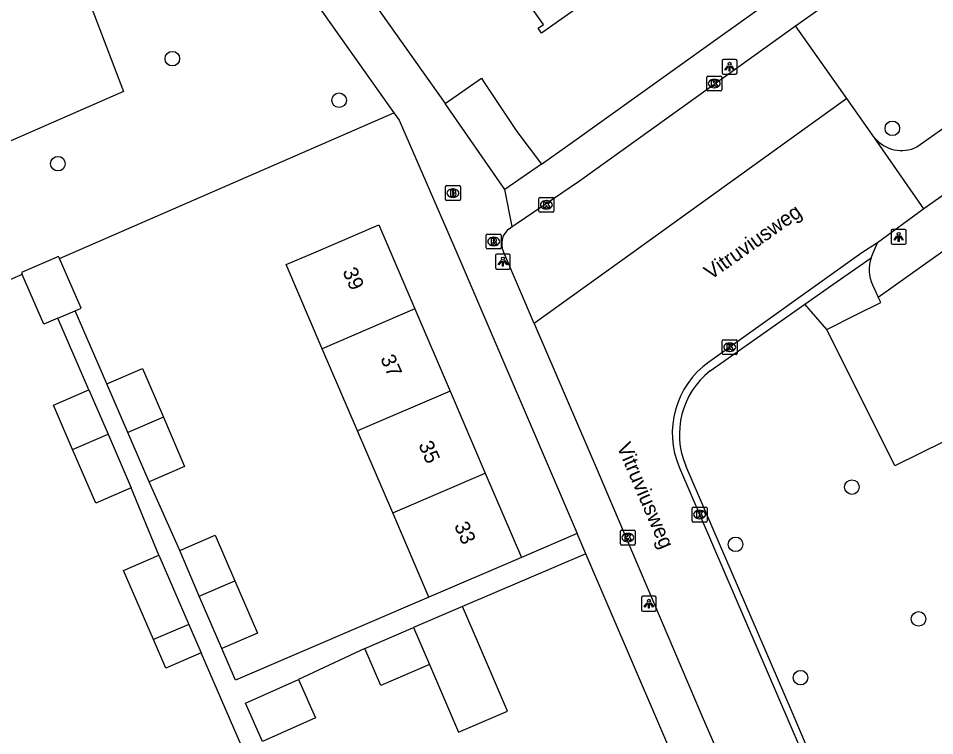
# Model space of a CAD drawing. Extents: x 159353 to 160616, y 385893 to 387321.
# Drawn here: x 159653 to 159714.5, y 386467.6 to 386515.7 of the extents above; entities that cross this region are included whole.
import ezdxf

# ---------------------------------------------------------------- set-up
doc = ezdxf.new("R2010")
doc.units = 0
for name, color, linetype in [('IMGEO_Boom', 7, 'Continuous'), ('IMGEO_Brandkraan', 7, 'Continuous'), ('IMGEO_Fietspad_open', 7, 'Continuous'), ('IMGEO_Groenvoorziening', 7, 'Continuous'), ('IMGEO_Kolk', 7, 'Continuous'), ('IMGEO_Lichtpunt', 7, 'Continuous'), ('IMGEO_Muur', 7, 'Continuous'), ('IMGEO_Openbare_ruimte_label', 7, 'Continuous'), ('IMGEO_Pand', 7, 'Continuous'), ('IMGEO_Pand_nummerreeks', 7, 'Continuous'), ('IMGEO_Parkeervlak_open', 7, 'Continuous'), ('IMGEO_Rijbaan_lokaal_open', 7, 'Continuous'), ('IMGEO_Rioolput', 7, 'Continuous'), ('IMGEO_Voetpad_open', 7, 'Continuous')]:
    doc.layers.add(name, color=color, linetype=linetype)

msp = doc.modelspace()

# ---------------------------------------------------------------- linework, layer by layer
at = {"layer": 'IMGEO_Boom'}
for centre in [(159663.323, 386513.02), (159674.51, 386510.231), (159711.626, 386508.344), (159655.641, 386505.975), (159708.911, 386484.278), (159701.106, 386480.437), (159713.385, 386475.436), (159705.465, 386471.495)]:
    msp.add_circle(centre, 0.489, dxfattribs=at)
at = {"layer": 'IMGEO_Brandkraan'}
for p, q in [((159681.643, 386503.576), (159681.643, 386504.428)), ((159681.718, 386504.502), (159682.57, 386504.502)), ((159682.131, 386504.282), (159682.156, 386504.282)), ((159682.644, 386504.428), (159682.644, 386503.576)), ((159682.57, 386503.502), (159681.718, 386503.502)), ((159682.154, 386503.722), (159682.129, 386503.722))]:
    msp.add_line(p, q, dxfattribs=at)
for points in [[(159681.643, 386503.576), (159681.643, 386504.428)], [(159681.718, 386504.502), (159682.57, 386504.502)], [(159681.991, 386504.202), (159681.991, 386503.802), (159682.204, 386503.802)], [(159682.222, 386504.202), (159681.991, 386504.202)], [(159682.17, 386504.121), (159682.116, 386504.121), (159682.116, 386504.045)], [(159682.644, 386504.428), (159682.644, 386503.576)], [(159682.57, 386503.502), (159681.718, 386503.502)], [(159682.116, 386504.045), (159682.169, 386504.045)], [(159682.178, 386503.969), (159682.116, 386503.969), (159682.116, 386503.888)], [(159682.116, 386503.888), (159682.178, 386503.888)]]:
    msp.add_lwpolyline(points, dxfattribs=at)
for centre, radius, start, end in [((159681.72, 386504.426), 0.0765, 91.55205, 178.44795), ((159681.72, 386504.426), 0.0765, 91.55205, 178.44795), ((159682.171, 386504.083), 0.0379, 267.82845, 90.93552), ((159682.226, 386504.057), 0.145, 59.4692, 91.53667), ((159682.251, 386504.104), 0.0922, 285.51372, 58.15012), ((159682.568, 386504.426), 0.0765, 1.55205, 88.44795), ((159682.568, 386504.426), 0.0765, 1.55205, 88.44795), ((159681.72, 386503.578), 0.0765, 181.55205, 268.44795), ((159681.72, 386503.578), 0.0765, 181.55205, 268.44795), ((159682.179, 386503.928), 0.0404, 269.87594, 90.50774), ((159682.21, 386504.053), 0.251, 268.66757, 293.53466), ((159682.256, 386503.912), 0.105, 301.31148, 78.98903), ((159682.568, 386503.578), 0.0765, 271.55205, 358.44795), ((159682.568, 386503.578), 0.0765, 271.55205, 358.44795)]:
    msp.add_arc(centre, radius, start, end, dxfattribs=at)
for centre, major_axis, ratio, start_param, end_param in [((159682.13, 386504.002), (-0.387, 0.002), 0.722429, 4.712389, 7.853982), ((159682.155, 386504.002), (-0.39, 0.002), 0.717154, 1.570796, 4.712389)]:
    msp.add_ellipse(centre, major_axis=major_axis, ratio=ratio, start_param=start_param, end_param=end_param, dxfattribs=at)
at = {"layer": 'IMGEO_Fietspad_open'}
for points in [[(159713.275, 386507.109), (159733.956, 386521.697)], [(159727.124, 386512.381), (159713.737, 386502.945)]]:
    msp.add_lwpolyline(points, dxfattribs=at)
msp.add_arc((159712.232, 386509.159), 2.3, 218.78458, 296.97625, dxfattribs=at)
at = {"layer": 'IMGEO_Groenvoorziening'}
for points in [[(159667.147, 386524.973), (159656.794, 386519.346), (159660.037, 386510.81), (159635.305, 386500), (159633.396, 386499.166), (159632.966, 386500), (159628.972, 386507.732), (159617.387, 386501.341), (159616.698, 386500.899)], [(159655.753, 386499.612), (159674.684, 386507.863), (159678.18, 386509.396)], [(159710.677, 386497.027), (159714.857, 386500), (159724.863, 386507.117)], [(159653.254, 386498.542), (159626.707, 386487.098), (159626.206, 386486.751)]]:
    msp.add_lwpolyline(points, dxfattribs=at)
at = {"layer": 'IMGEO_Kolk'}
for p, q in [((159699.177, 386510.927), (159699.177, 386511.779)), ((159699.252, 386511.853), (159700.104, 386511.853)), ((159699.665, 386511.633), (159699.69, 386511.633)), ((159700.178, 386511.779), (159700.178, 386510.927)), ((159699.688, 386511.073), (159699.663, 386511.073)), ((159700.104, 386510.853), (159699.252, 386510.853)), ((159687.916, 386502.79), (159687.916, 386503.642)), ((159687.991, 386503.716), (159688.843, 386503.716)), ((159688.404, 386503.496), (159688.429, 386503.496)), ((159688.917, 386503.642), (159688.917, 386502.79)), ((159688.427, 386502.936), (159688.402, 386502.936)), ((159688.843, 386502.716), (159687.991, 386502.716)), ((159700.216, 386493.239), (159700.216, 386494.091)), ((159700.291, 386494.165), (159701.143, 386494.165)), ((159700.704, 386493.945), (159700.729, 386493.945)), ((159701.217, 386494.091), (159701.217, 386493.239)), ((159701.143, 386493.165), (159700.291, 386493.165)), ((159700.727, 386493.385), (159700.702, 386493.385)), ((159698.193, 386482.011), (159698.193, 386482.863)), ((159698.268, 386482.937), (159699.12, 386482.937)), ((159698.681, 386482.717), (159698.706, 386482.717)), ((159699.194, 386482.863), (159699.194, 386482.011)), ((159698.704, 386482.157), (159698.679, 386482.157)), ((159693.457, 386481.394), (159694.309, 386481.394)), ((159699.12, 386481.937), (159698.268, 386481.937)), ((159693.382, 386480.468), (159693.382, 386481.32)), ((159693.87, 386481.174), (159693.895, 386481.174)), ((159694.383, 386481.32), (159694.383, 386480.468)), ((159694.309, 386480.394), (159693.457, 386480.394)), ((159693.893, 386480.614), (159693.868, 386480.614))]:
    msp.add_line(p, q, dxfattribs=at)
for points in [[(159699.177, 386510.927), (159699.177, 386511.779)], [(159699.252, 386511.853), (159700.104, 386511.853)], [(159699.498, 386511.553), (159699.621, 386511.553), (159699.621, 386511.402), (159699.751, 386511.553), (159699.915, 386511.553), (159699.769, 386511.402), (159699.922, 386511.153), (159699.77, 386511.153), (159699.685, 386511.317), (159699.621, 386511.25), (159699.621, 386511.153), (159699.498, 386511.153), (159699.498, 386511.553)], [(159700.178, 386511.779), (159700.178, 386510.927)], [(159700.104, 386510.853), (159699.252, 386510.853)], [(159687.916, 386502.79), (159687.916, 386503.642)], [(159687.991, 386503.716), (159688.843, 386503.716)], [(159688.917, 386503.642), (159688.917, 386502.79)], [(159688.237, 386503.416), (159688.36, 386503.416), (159688.36, 386503.265), (159688.49, 386503.416), (159688.654, 386503.416), (159688.508, 386503.265), (159688.661, 386503.016), (159688.509, 386503.016), (159688.424, 386503.18), (159688.36, 386503.113), (159688.36, 386503.016), (159688.237, 386503.016), (159688.237, 386503.416)], [(159688.843, 386502.716), (159687.991, 386502.716)], [(159700.216, 386493.239), (159700.216, 386494.091)], [(159700.291, 386494.165), (159701.143, 386494.165)], [(159700.537, 386493.865), (159700.66, 386493.865), (159700.66, 386493.714), (159700.79, 386493.865), (159700.954, 386493.865), (159700.808, 386493.714), (159700.961, 386493.465), (159700.809, 386493.465), (159700.724, 386493.629), (159700.66, 386493.562), (159700.66, 386493.465), (159700.537, 386493.465), (159700.537, 386493.865)], [(159701.217, 386494.091), (159701.217, 386493.239)], [(159701.143, 386493.165), (159700.291, 386493.165)], [(159698.193, 386482.011), (159698.193, 386482.863)], [(159698.268, 386482.937), (159699.12, 386482.937)], [(159698.514, 386482.637), (159698.637, 386482.637), (159698.637, 386482.486), (159698.767, 386482.637), (159698.931, 386482.637), (159698.785, 386482.486), (159698.938, 386482.237), (159698.786, 386482.237), (159698.701, 386482.401), (159698.637, 386482.334), (159698.637, 386482.237), (159698.514, 386482.237), (159698.514, 386482.637)], [(159699.194, 386482.863), (159699.194, 386482.011)], [(159693.457, 386481.394), (159694.309, 386481.394)], [(159699.12, 386481.937), (159698.268, 386481.937)], [(159693.382, 386480.468), (159693.382, 386481.32)], [(159693.703, 386481.094), (159693.826, 386481.094), (159693.826, 386480.943), (159693.956, 386481.094), (159694.12, 386481.094), (159693.974, 386480.943), (159694.127, 386480.694), (159693.975, 386480.694), (159693.89, 386480.858), (159693.826, 386480.791), (159693.826, 386480.694), (159693.703, 386480.694), (159693.703, 386481.094)], [(159694.383, 386481.32), (159694.383, 386480.468)], [(159694.309, 386480.394), (159693.457, 386480.394)]]:
    msp.add_lwpolyline(points, dxfattribs=at)
for centre, start, end in [((159699.254, 386511.777), 91.55205, 178.44795), ((159699.254, 386511.777), 91.55205, 178.44795), ((159700.102, 386511.777), 1.55205, 88.44795), ((159700.102, 386511.777), 1.55205, 88.44795), ((159699.254, 386510.929), 181.55205, 268.44795), ((159699.254, 386510.929), 181.55205, 268.44795), ((159700.102, 386510.929), 271.55205, 358.44795), ((159700.102, 386510.929), 271.55205, 358.44795), ((159687.993, 386503.64), 91.55205, 178.44795), ((159687.993, 386503.64), 91.55205, 178.44795), ((159688.841, 386503.64), 1.55205, 88.44795), ((159688.841, 386503.64), 1.55205, 88.44795), ((159687.993, 386502.792), 181.55205, 268.44795), ((159687.993, 386502.792), 181.55205, 268.44795), ((159688.841, 386502.792), 271.55205, 358.44795), ((159688.841, 386502.792), 271.55205, 358.44795), ((159700.293, 386494.089), 91.55205, 178.44795), ((159700.293, 386494.089), 91.55205, 178.44795), ((159701.141, 386494.089), 1.55205, 88.44795), ((159701.141, 386494.089), 1.55205, 88.44795), ((159700.293, 386493.241), 181.55205, 268.44795), ((159700.293, 386493.241), 181.55205, 268.44795), ((159701.141, 386493.241), 271.55205, 358.44795), ((159701.141, 386493.241), 271.55205, 358.44795), ((159698.27, 386482.861), 91.55205, 178.44795), ((159698.27, 386482.861), 91.55205, 178.44795), ((159699.118, 386482.861), 1.55205, 88.44795), ((159699.118, 386482.861), 1.55205, 88.44795), ((159698.27, 386482.013), 181.55205, 268.44795), ((159698.27, 386482.013), 181.55205, 268.44795), ((159699.118, 386482.013), 271.55205, 358.44795), ((159699.118, 386482.013), 271.55205, 358.44795), ((159693.459, 386481.318), 91.55205, 178.44795), ((159693.459, 386481.318), 91.55205, 178.44795), ((159694.307, 386481.318), 1.55205, 88.44795), ((159694.307, 386481.318), 1.55205, 88.44795), ((159693.459, 386480.47), 181.55205, 268.44795), ((159693.459, 386480.47), 181.55205, 268.44795), ((159694.307, 386480.47), 271.55205, 358.44795), ((159694.307, 386480.47), 271.55205, 358.44795)]:
    msp.add_arc(centre, 0.0765, start, end, dxfattribs=at)
for centre, major_axis, ratio, start_param, end_param in [((159699.664, 386511.353), (-0.387, 0.002), 0.722429, 4.712389, 7.853982), ((159699.689, 386511.353), (-0.39, 0.002), 0.717154, 1.570796, 4.712389), ((159688.403, 386503.216), (-0.387, 0.002), 0.722429, 4.712389, 7.853982), ((159688.428, 386503.216), (-0.39, 0.002), 0.717154, 1.570796, 4.712389), ((159700.703, 386493.665), (-0.387, 0.002), 0.722429, 4.712389, 7.853982), ((159700.728, 386493.665), (-0.39, 0.002), 0.717154, 1.570796, 4.712389), ((159698.68, 386482.437), (-0.387, 0.002), 0.722429, 4.712389, 7.853982), ((159698.705, 386482.437), (-0.39, 0.002), 0.717154, 1.570796, 4.712389), ((159693.869, 386480.894), (-0.387, 0.002), 0.722429, 4.712389, 7.853982), ((159693.894, 386480.894), (-0.39, 0.002), 0.717154, 1.570796, 4.712389)]:
    msp.add_ellipse(centre, major_axis=major_axis, ratio=ratio, start_param=start_param, end_param=end_param, dxfattribs=at)
at = {"layer": 'IMGEO_Lichtpunt'}
for p, q in [((159700.209, 386512.879), (159700.209, 386512.072)), ((159700.209, 386512.879), (159700.209, 386512.072)), ((159701.111, 386512.974), (159700.303, 386512.974)), ((159701.111, 386512.974), (159700.303, 386512.974)), ((159701.205, 386512.072), (159701.205, 386512.879)), ((159701.205, 386512.072), (159701.205, 386512.879)), ((159700.303, 386511.978), (159701.111, 386511.978)), ((159700.303, 386511.978), (159701.111, 386511.978)), ((159711.552, 386501.467), (159711.552, 386500.66)), ((159711.552, 386501.467), (159711.552, 386500.66)), ((159712.454, 386501.562), (159711.646, 386501.562)), ((159712.454, 386501.562), (159711.646, 386501.562)), ((159712.548, 386500.66), (159712.548, 386501.467)), ((159712.548, 386500.66), (159712.548, 386501.467)), ((159711.646, 386500.566), (159712.454, 386500.566)), ((159711.646, 386500.566), (159712.454, 386500.566)), ((159684.999, 386499.807), (159684.999, 386499)), ((159684.999, 386499.807), (159684.999, 386499)), ((159685.901, 386499.902), (159685.093, 386499.902)), ((159685.901, 386499.902), (159685.093, 386499.902)), ((159685.995, 386499), (159685.995, 386499.807)), ((159685.995, 386499), (159685.995, 386499.807)), ((159685.093, 386498.906), (159685.901, 386498.906)), ((159685.093, 386498.906), (159685.901, 386498.906)), ((159694.796, 386476.857), (159694.796, 386476.05)), ((159694.796, 386476.857), (159694.796, 386476.05)), ((159695.698, 386476.952), (159694.89, 386476.952)), ((159695.698, 386476.952), (159694.89, 386476.952)), ((159695.792, 386476.05), (159695.792, 386476.857)), ((159695.792, 386476.05), (159695.792, 386476.857)), ((159694.89, 386475.956), (159695.698, 386475.956)), ((159694.89, 386475.956), (159695.698, 386475.956))]:
    msp.add_line(p, q, dxfattribs=at)
for points in [[(159700.583, 386512.543), (159700.622, 386512.515), (159700.434, 386512.253), (159700.396, 386512.28), (159700.583, 386512.543)], [(159700.685, 386512.495), (159700.732, 386512.495), (159700.732, 386512.173), (159700.685, 386512.173), (159700.685, 386512.495)], [(159700.795, 386512.515), (159700.833, 386512.542), (159701.02, 386512.28), (159700.981, 386512.252), (159700.795, 386512.515)], [(159711.926, 386501.131), (159711.965, 386501.103), (159711.777, 386500.841), (159711.739, 386500.868), (159711.926, 386501.131)], [(159712.028, 386501.083), (159712.075, 386501.083), (159712.075, 386500.761), (159712.028, 386500.761), (159712.028, 386501.083)], [(159712.138, 386501.103), (159712.176, 386501.13), (159712.363, 386500.868), (159712.324, 386500.84), (159712.138, 386501.103)], [(159685.373, 386499.471), (159685.412, 386499.443), (159685.224, 386499.181), (159685.186, 386499.208), (159685.373, 386499.471)], [(159685.475, 386499.423), (159685.522, 386499.423), (159685.522, 386499.101), (159685.475, 386499.101), (159685.475, 386499.423)], [(159685.585, 386499.443), (159685.623, 386499.47), (159685.81, 386499.208), (159685.771, 386499.18), (159685.585, 386499.443)], [(159695.17, 386476.521), (159695.209, 386476.493), (159695.021, 386476.231), (159694.983, 386476.258), (159695.17, 386476.521)], [(159695.272, 386476.473), (159695.319, 386476.473), (159695.319, 386476.151), (159695.272, 386476.151), (159695.272, 386476.473)], [(159695.382, 386476.493), (159695.42, 386476.52), (159695.607, 386476.258), (159695.568, 386476.23), (159695.382, 386476.493)]]:
    msp.add_lwpolyline(points, dxfattribs=at)
for centre in [(159700.708, 386512.677), (159712.051, 386501.265), (159685.498, 386499.605), (159695.295, 386476.655)]:
    msp.add_circle(centre, 0.0994, dxfattribs=at)
for centre, start, end in [((159700.303, 386512.879), 90, 180), ((159700.303, 386512.879), 90, 180), ((159701.111, 386512.879), 0, 90), ((159701.111, 386512.879), 0, 90), ((159700.303, 386512.072), 180, 270), ((159700.303, 386512.072), 180, 270), ((159701.111, 386512.072), 270, 0), ((159701.111, 386512.072), 270, 360), ((159711.646, 386501.467), 90, 180), ((159711.646, 386501.467), 90, 180), ((159712.454, 386501.467), 0, 90), ((159712.454, 386501.467), 0, 90), ((159711.646, 386500.66), 180, 270), ((159711.646, 386500.66), 180, 270), ((159712.454, 386500.66), 270, 0), ((159712.454, 386500.66), 270, 360), ((159685.093, 386499.807), 90, 180), ((159685.093, 386499.807), 90, 180), ((159685.901, 386499.807), 0, 90), ((159685.901, 386499.807), 0, 90), ((159685.093, 386499), 180, 270), ((159685.093, 386499), 180, 270), ((159685.901, 386499), 270, 0), ((159685.901, 386499), 270, 360), ((159694.89, 386476.857), 90, 180), ((159694.89, 386476.857), 90, 180), ((159695.698, 386476.857), 0, 90), ((159695.698, 386476.857), 0, 90), ((159694.89, 386476.05), 180, 270), ((159694.89, 386476.05), 180, 270), ((159695.698, 386476.05), 270, 0), ((159695.698, 386476.05), 270, 360)]:
    msp.add_arc(centre, 0.0946, start, end, dxfattribs=at)
at = {"layer": 'IMGEO_Muur'}
msp.add_lwpolyline([(159715.095, 386487.344), (159711.798, 386485.698), (159707.227, 386494.853)], dxfattribs=at)
at = {"layer": 'IMGEO_Pand'}
for points in [[(159695.519, 386519.974), (159688.091, 386514.73), (159687.856, 386515.063), (159688.216, 386515.317), (159683.872, 386521.47)], [(159681.631, 386510.015), (159684.061, 386511.7), (159684.208, 386511.493), (159686.428, 386508.139), (159688.083, 386505.941)], [(159685.639, 386504.242), (159681.631, 386510.015)], [(159688.083, 386505.941), (159685.639, 386504.242)], [(159673.382, 386493.556), (159670.96, 386499.203), (159672.818, 386500), (159677.172, 386501.868), (159677.973, 386500), (159679.591, 386496.228)], [(159655.753, 386499.612), (159655.69, 386499.757), (159653.195, 386498.679), (159653.254, 386498.542)], [(159656.809, 386496.106), (159657.197, 386496.271), (159655.753, 386499.612)], [(159655.646, 386495.609), (159654.697, 386495.204), (159653.254, 386498.542)], [(159655.646, 386495.609), (159656.809, 386496.106)], [(159679.591, 386496.228), (159673.382, 386493.556)], [(159679.591, 386496.228), (159681.953, 386490.722)], [(159675.744, 386488.051), (159673.382, 386493.556)], [(159658.931, 386491.199), (159661.309, 386492.227), (159662.718, 386488.967)], [(159660.339, 386487.943), (159658.931, 386491.199)], [(159656.628, 386486.811), (159655.348, 386489.77), (159657.726, 386490.798)], [(159657.726, 386490.798), (159659.008, 386487.833)], [(159681.953, 386490.722), (159675.744, 386488.051)], [(159681.953, 386490.722), (159684.314, 386485.218)], [(159662.718, 386488.967), (159660.339, 386487.943)], [(159662.718, 386488.967), (159664.146, 386485.664), (159661.768, 386484.636)], [(159656.628, 386486.811), (159659.008, 386487.833)], [(159659.008, 386487.833), (159660.563, 386484.235)], [(159661.768, 386484.636), (159660.339, 386487.943)], [(159678.105, 386482.546), (159675.744, 386488.051)], [(159660.563, 386484.235), (159658.185, 386483.207), (159656.628, 386486.811)], [(159678.105, 386482.546), (159684.314, 386485.218)], [(159684.314, 386485.218), (159686.74, 386479.561)], [(159680.528, 386476.896), (159678.105, 386482.546)], [(159663.814, 386480.015), (159666.192, 386481.043), (159667.513, 386477.988)], [(159662.049, 386474.047), (159660.04, 386478.693), (159662.418, 386479.721)], [(159662.418, 386479.721), (159664.428, 386475.071)], [(159665.133, 386476.964), (159663.814, 386480.015)], [(159686.74, 386479.561), (159680.528, 386476.896)], [(159665.133, 386476.964), (159667.513, 386477.988)], [(159667.513, 386477.988), (159669.029, 386474.48), (159666.651, 386473.452)], [(159666.651, 386473.452), (159665.133, 386476.964)], [(159682.794, 386476.259), (159679.51, 386474.851)], [(159680.574, 386472.37), (159682.521, 386467.829), (159685.805, 386469.238), (159683.858, 386473.778), (159682.794, 386476.259)], [(159664.428, 386475.071), (159662.049, 386474.047)], [(159664.428, 386475.071), (159665.255, 386473.158)], [(159676.241, 386473.449), (159679.51, 386474.851)], [(159679.51, 386474.851), (159680.574, 386472.37)], [(159665.255, 386473.158), (159662.877, 386472.13), (159662.049, 386474.047)], [(159680.574, 386472.37), (159677.305, 386470.968), (159676.241, 386473.449)], [(159669.367, 386467.216), (159668.225, 386469.776), (159671.782, 386471.363)], [(159671.782, 386471.363), (159672.924, 386468.804), (159669.367, 386467.216)]]:
    msp.add_lwpolyline(points, dxfattribs=at)
at = {"layer": 'IMGEO_Parkeervlak_open'}
for points in [[(159708.576, 386510.351), (159705.122, 386515.232)], [(159721.076, 386475.16), (159715.095, 386487.344), (159711.798, 386485.698), (159707.227, 386494.853)]]:
    msp.add_lwpolyline(points, dxfattribs=at)
at = {"layer": 'IMGEO_Rijbaan_lokaal_open'}
for points in [[(159708.576, 386510.351), (159694.188, 386500), (159687.697, 386495.33), (159687.601, 386495.25)], [(159710.439, 386507.718), (159708.576, 386510.351)], [(159713.737, 386502.945), (159710.439, 386507.718)], [(159713.737, 386502.945), (159710.627, 386500.673)], [(159710.627, 386500.673), (159709.582, 386500), (159699.314, 386492.664)], [(159710.2, 386499.655), (159710.345, 386500), (159710.627, 386500.673)], [(159705.764, 386496.548), (159707.865, 386498.025), (159710.2, 386499.655)], [(159699.4, 386492.072), (159705.764, 386496.548)], [(159687.601, 386495.25), (159691.884, 386485.274), (159698.87, 386468.89), (159702.651, 386460.183)], [(159709.295, 386458.903), (159704.829, 386469.347), (159697.767, 386485.701)], [(159697.341, 386485.581), (159708.409, 386459.856), (159708.993, 386458.464)]]:
    msp.add_lwpolyline(points, dxfattribs=at)
for centre, radius, start, end in [((159702.726, 386487.897), 5.862, 125.59804, 203.27115), ((159702.778, 386487.811), 5.438, 128.41181, 202.83536)]:
    msp.add_arc(centre, radius, start, end, dxfattribs=at)
at = {"layer": 'IMGEO_Rioolput'}
for p, q in [((159684.381, 386500.33), (159684.381, 386501.182)), ((159684.456, 386501.256), (159685.308, 386501.256)), ((159684.869, 386501.036), (159684.894, 386501.036)), ((159685.382, 386501.182), (159685.382, 386500.33)), ((159684.892, 386500.476), (159684.867, 386500.476)), ((159685.308, 386500.256), (159684.456, 386500.256))]:
    msp.add_line(p, q, dxfattribs=at)
for points in [[(159684.381, 386500.33), (159684.381, 386501.182)], [(159684.456, 386501.256), (159685.308, 386501.256)], [(159685.382, 386501.182), (159685.382, 386500.33)], [(159684.97, 386500.954), (159684.718, 386500.956), (159684.718, 386500.556)], [(159684.718, 386500.556), (159684.842, 386500.556), (159684.842, 386500.718), (159684.853, 386500.718)], [(159684.896, 386500.875), (159684.842, 386500.875), (159684.842, 386500.794)], [(159684.842, 386500.794), (159684.894, 386500.794)], [(159684.9, 386500.689), (159684.971, 386500.556), (159685.111, 386500.556), (159685.046, 386500.682)], [(159685.308, 386500.256), (159684.456, 386500.256)]]:
    msp.add_lwpolyline(points, dxfattribs=at)
for centre, radius, start, end in [((159684.458, 386501.18), 0.0765, 91.55205, 178.44795), ((159684.458, 386501.18), 0.0765, 91.55205, 178.44795), ((159685.306, 386501.18), 0.0765, 1.55205, 88.44795), ((159685.306, 386501.18), 0.0765, 1.55205, 88.44795), ((159684.852, 386500.665), 0.0533, 26.02933, 88.69889), ((159684.878, 386500.983), 0.19, 274.7715, 282.96867), ((159684.902, 386500.779), 0.0964, 77.00612, 93.18647), ((159684.916, 386500.836), 0.0378, 276.66336, 79.67722), ((159684.969, 386500.844), 0.109, 350.36119, 89.41601), ((159684.967, 386500.844), 0.112, 277.58423, 350.98172), ((159684.951, 386500.629), 0.108, 29.51342, 73.79051), ((159684.458, 386500.332), 0.0765, 181.55205, 268.44795), ((159684.458, 386500.332), 0.0765, 181.55205, 268.44795), ((159685.306, 386500.332), 0.0765, 271.55205, 358.44795), ((159685.306, 386500.332), 0.0765, 271.55205, 358.44795)]:
    msp.add_arc(centre, radius, start, end, dxfattribs=at)
for centre, major_axis, ratio, start_param, end_param in [((159684.868, 386500.756), (-0.387, 0.002), 0.722429, 4.712389, 7.853982), ((159684.893, 386500.756), (-0.39, 0.002), 0.717154, 1.570796, 4.712389)]:
    msp.add_ellipse(centre, major_axis=major_axis, ratio=ratio, start_param=start_param, end_param=end_param, dxfattribs=at)
at = {"layer": 'IMGEO_Voetpad_open'}
for points in [[(159655.734, 386546.537), (159681.631, 386510.015)], [(159688.083, 386505.941), (159689.848, 386507.201), (159699.615, 386514.171), (159711.29, 386522.503), (159740.145, 386543.095)], [(159705.122, 386515.232), (159733.457, 386535.197), (159735.783, 386534.707), (159737.694, 386532.003)], [(159667.147, 386524.973), (159678.18, 386509.396)], [(159686.114, 386501.763), (159686.393, 386501.938), (159690.649, 386504.82), (159705.122, 386515.232)], [(159678.18, 386509.396), (159678.53, 386508.902), (159682.418, 386500), (159690.491, 386481.169)], [(159686.114, 386501.763), (159685.639, 386504.242)], [(159685.916, 386501.61), (159686.114, 386501.763)], [(159687.601, 386495.25), (159685.558, 386500.008), (159685.445, 386500.326)], [(159710.3, 386497.85), (159710.677, 386497.027)], [(159707.227, 386494.853), (159709.17, 386495.824), (159710.845, 386496.66), (159710.677, 386497.027)], [(159658.931, 386491.199), (159656.809, 386496.106)], [(159707.227, 386494.853), (159705.764, 386496.548)], [(159657.726, 386490.798), (159655.646, 386495.609)], [(159663.814, 386480.015), (159661.768, 386484.636)], [(159662.418, 386479.721), (159660.563, 386484.235)], [(159690.491, 386481.169), (159686.74, 386479.561)], [(159691.074, 386479.809), (159690.491, 386481.169)], [(159691.074, 386479.809), (159682.794, 386476.259)], [(159699.091, 386461.109), (159691.074, 386479.809)], [(159680.528, 386476.896), (159667.559, 386471.332), (159666.651, 386473.452)], [(159676.241, 386473.449), (159671.782, 386471.363)], [(159668.554, 386465.58), (159665.255, 386473.158)]]:
    msp.add_lwpolyline(points, dxfattribs=at)
for centre, radius, start, end in [((159686.728, 386500.584), 1.309, 128.35616, 191.3555), ((159712.409, 386498.872), 2.344, 160.48695, 205.85513)]:
    msp.add_arc(centre, radius, start, end, dxfattribs=at)

# ---------------------------------------------------------------- texts
at = {"layer": 'IMGEO_Openbare_ruimte_label'}
for rotation, p in [(35.18454, (159699.443, 386498.151)), (293.20611, (159693.121, 386487.013))]:
    msp.add_text('Vitruviusweg', height=1, rotation=rotation, dxfattribs=at).set_placement(p)
at = {"layer": 'IMGEO_Pand_nummerreeks'}
for s, p in [('39', (159674.719, 386498.753)), ('37', (159677.255, 386492.914)), ('35', (159679.811, 386487.123)), ('33', (159682.208, 386481.701))]:
    msp.add_text(s, height=1, rotation=293.85153, dxfattribs=at).set_placement(p)

doc.saveas('drawing.dxf')
